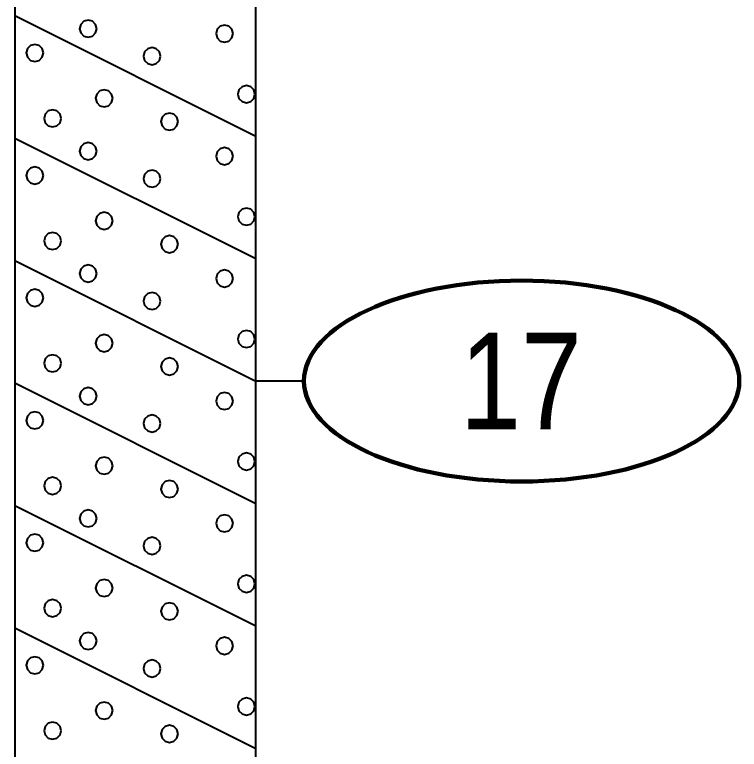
# Model space of a CAD drawing. Extents: x -76 to 974, y -1080 to -735.
# Drawn here: x 895.51 to 903.02, y -960.9 to -953.28 of the extents above; entities that cross this region are included whole.
import ezdxf
from ezdxf.enums import TextEntityAlignment as Align

# ---------------------------------------------------------------- set-up
doc = ezdxf.new("R2010")
doc.units = 0
doc.header["$LTSCALE"] = 0.36
doc.layers.add('27', color=7, linetype='Continuous', lineweight=40)

msp = doc.modelspace()

# ---------------------------------------------------------------- linework, layer by layer
at = {"layer": '27'}
for p, q in [((895.5077, -949.4789), (895.5077, -963.4789)), ((898.0077, -963.4789), (898.0077, -949.4789)), ((895.5077, -953.2889), (898.0077, -954.5389)), ((895.5077, -954.5589), (898.0077, -955.8089)), ((895.5077, -955.8289), (898.0077, -957.0789)), ((895.5077, -957.0989), (898.0077, -958.3489)), ((898.5077, -957.0789), (898.0077, -957.0789)), ((895.5077, -958.3689), (898.0077, -959.6189)), ((895.5077, -959.6389), (898.0077, -960.8889))]:
    msp.add_line(p, q, dxfattribs=at)
for points in [[(896.3583, -953.424), (896.3463, -953.3796), (896.3138, -953.3471), (896.2694, -953.3351), (896.2249, -953.3471), (896.1924, -953.3796), (896.1805, -953.424), (896.1924, -953.4685), (896.2249, -953.501), (896.2694, -953.5129), (896.3138, -953.501), (896.3463, -953.4685)], [(897.7732, -953.4749), (897.7613, -953.4304), (897.7287, -953.3979), (897.6843, -953.386), (897.6398, -953.3979), (897.6073, -953.4304), (897.5954, -953.4749), (897.6073, -953.5193), (897.6398, -953.5519), (897.6843, -953.5638), (897.7287, -953.5519), (897.7613, -953.5193)], [(895.8053, -953.6758), (895.7933, -953.6313), (895.7608, -953.5988), (895.7164, -953.5869), (895.6719, -953.5988), (895.6394, -953.6313), (895.6275, -953.6758), (895.6394, -953.7202), (895.6719, -953.7527), (895.7164, -953.7647), (895.7608, -953.7527), (895.7933, -953.7202)], [(897.0206, -953.7088), (897.0087, -953.6644), (896.9761, -953.6318), (896.9317, -953.6199), (896.8872, -953.6318), (896.8547, -953.6644), (896.8428, -953.7088), (896.8547, -953.7533), (896.8872, -953.7858), (896.9317, -953.7977), (896.9761, -953.7858), (897.0087, -953.7533)], [(897.9995, -954.1029), (897.9876, -954.0585), (897.955, -954.0259), (897.9106, -954.014), (897.8661, -954.0259), (897.8336, -954.0585), (897.8217, -954.1029), (897.8336, -954.1474), (897.8661, -954.1799), (897.9106, -954.1918), (897.955, -954.1799), (897.9876, -954.1474)], [(896.5248, -954.1461), (896.5129, -954.1017), (896.4803, -954.0691), (896.4359, -954.0572), (896.3914, -954.0691), (896.3589, -954.1017), (896.347, -954.1461), (896.3589, -954.1906), (896.3914, -954.2231), (896.4359, -954.235), (896.4803, -954.2231), (896.5129, -954.1906)], [(895.9896, -954.3546), (895.9777, -954.3102), (895.9451, -954.2776), (895.9007, -954.2657), (895.8562, -954.2776), (895.8237, -954.3102), (895.8118, -954.3546), (895.8237, -954.3991), (895.8562, -954.4316), (895.9007, -954.4435), (895.9451, -954.4316), (895.9777, -954.3991)], [(897.2024, -954.3877), (897.1905, -954.3432), (897.1579, -954.3107), (897.1135, -954.2988), (897.069, -954.3107), (897.0365, -954.3432), (897.0246, -954.3877), (897.0365, -954.4321), (897.069, -954.4647), (897.1135, -954.4766), (897.1579, -954.4647), (897.1905, -954.4321)], [(896.3583, -954.6952), (896.3464, -954.6508), (896.3139, -954.6183), (896.2694, -954.6063), (896.225, -954.6183), (896.1925, -954.6508), (896.1805, -954.6952), (896.1925, -954.7397), (896.225, -954.7722), (896.2694, -954.7841), (896.3139, -954.7722), (896.3464, -954.7397)], [(897.7732, -954.7462), (897.7613, -954.7017), (897.7287, -954.6692), (897.6843, -954.6573), (897.6398, -954.6692), (897.6073, -954.7017), (897.5954, -954.7462), (897.6073, -954.7906), (897.6398, -954.8232), (897.6843, -954.8351), (897.7287, -954.8232), (897.7613, -954.7906)], [(895.8053, -954.947), (895.7933, -954.9026), (895.7608, -954.87), (895.7164, -954.8581), (895.6719, -954.87), (895.6394, -954.9026), (895.6275, -954.947), (895.6394, -954.9915), (895.6719, -955.024), (895.7164, -955.0359), (895.7608, -955.024), (895.7933, -954.9915)], [(897.0206, -954.9801), (897.0087, -954.9356), (896.9761, -954.9031), (896.9317, -954.8912), (896.8872, -954.9031), (896.8547, -954.9356), (896.8428, -954.9801), (896.8547, -955.0245), (896.8872, -955.0571), (896.9317, -955.069), (896.9761, -955.0571), (897.0087, -955.0245)], [(897.9995, -955.3742), (897.9876, -955.3297), (897.955, -955.2972), (897.9106, -955.2853), (897.8661, -955.2972), (897.8336, -955.3297), (897.8217, -955.3742), (897.8336, -955.4186), (897.8661, -955.4512), (897.9106, -955.4631), (897.955, -955.4512), (897.9876, -955.4186)], [(896.5248, -955.4174), (896.5129, -955.373), (896.4803, -955.3404), (896.4359, -955.3285), (896.3914, -955.3404), (896.3589, -955.373), (896.347, -955.4174), (896.3589, -955.4619), (896.3914, -955.4944), (896.4359, -955.5063), (896.4803, -955.4944), (896.5129, -955.4619)], [(895.9896, -955.6259), (895.9777, -955.5814), (895.9451, -955.5489), (895.9007, -955.537), (895.8562, -955.5489), (895.8237, -955.5814), (895.8118, -955.6259), (895.8237, -955.6703), (895.8562, -955.7029), (895.9007, -955.7148), (895.9451, -955.7029), (895.9777, -955.6703)], [(897.2024, -955.6589), (897.1905, -955.6145), (897.1579, -955.582), (897.1135, -955.57), (897.069, -955.582), (897.0365, -955.6145), (897.0246, -955.6589), (897.0365, -955.7034), (897.069, -955.7359), (897.1135, -955.7478), (897.1579, -955.7359), (897.1905, -955.7034)], [(896.3583, -955.964), (896.3463, -955.9196), (896.3138, -955.8871), (896.2694, -955.8751), (896.2249, -955.8871), (896.1924, -955.9196), (896.1805, -955.964), (896.1924, -956.0085), (896.2249, -956.041), (896.2694, -956.0529), (896.3138, -956.041), (896.3463, -956.0085)], [(897.7732, -956.0149), (897.7613, -955.9704), (897.7287, -955.9379), (897.6843, -955.926), (897.6398, -955.9379), (897.6073, -955.9704), (897.5954, -956.0149), (897.6073, -956.0593), (897.6398, -956.0919), (897.6843, -956.1038), (897.7287, -956.0919), (897.7613, -956.0593)], [(895.8053, -956.2158), (895.7933, -956.1713), (895.7608, -956.1388), (895.7164, -956.1269), (895.6719, -956.1388), (895.6394, -956.1713), (895.6275, -956.2158), (895.6394, -956.2602), (895.6719, -956.2927), (895.7164, -956.3047), (895.7608, -956.2927), (895.7933, -956.2602)], [(897.0206, -956.2488), (897.0087, -956.2044), (896.9761, -956.1718), (896.9317, -956.1599), (896.8872, -956.1718), (896.8547, -956.2044), (896.8428, -956.2488), (896.8547, -956.2933), (896.8872, -956.3258), (896.9317, -956.3377), (896.9761, -956.3258), (897.0087, -956.2933)], [(896.5248, -956.6861), (896.5129, -956.6417), (896.4803, -956.6091), (896.4359, -956.5972), (896.3914, -956.6091), (896.3589, -956.6417), (896.347, -956.6861), (896.3589, -956.7306), (896.3914, -956.7631), (896.4359, -956.775), (896.4803, -956.7631), (896.5129, -956.7306)], [(897.9995, -956.6429), (897.9876, -956.5985), (897.955, -956.5659), (897.9106, -956.554), (897.8661, -956.5659), (897.8336, -956.5985), (897.8217, -956.6429), (897.8336, -956.6874), (897.8661, -956.7199), (897.9106, -956.7318), (897.955, -956.7199), (897.9876, -956.6874)], [(895.9896, -956.8946), (895.9777, -956.8502), (895.9451, -956.8176), (895.9007, -956.8057), (895.8562, -956.8176), (895.8237, -956.8502), (895.8118, -956.8946), (895.8237, -956.9391), (895.8562, -956.9716), (895.9007, -956.9835), (895.9451, -956.9716), (895.9777, -956.9391)], [(897.2024, -956.9277), (897.1905, -956.8832), (897.1579, -956.8507), (897.1135, -956.8388), (897.069, -956.8507), (897.0365, -956.8832), (897.0246, -956.9277), (897.0365, -956.9721), (897.069, -957.0047), (897.1135, -957.0166), (897.1579, -957.0047), (897.1905, -956.9721)], [(896.3583, -957.2352), (896.3464, -957.1908), (896.3139, -957.1583), (896.2694, -957.1463), (896.225, -957.1583), (896.1925, -957.1908), (896.1805, -957.2352), (896.1925, -957.2797), (896.225, -957.3122), (896.2694, -957.3241), (896.3139, -957.3122), (896.3464, -957.2797)], [(897.7732, -957.2862), (897.7613, -957.2417), (897.7287, -957.2092), (897.6843, -957.1973), (897.6398, -957.2092), (897.6073, -957.2417), (897.5954, -957.2862), (897.6073, -957.3306), (897.6398, -957.3632), (897.6843, -957.3751), (897.7287, -957.3632), (897.7613, -957.3306)], [(895.8053, -957.487), (895.7933, -957.4426), (895.7608, -957.41), (895.7164, -957.3981), (895.6719, -957.41), (895.6394, -957.4426), (895.6275, -957.487), (895.6394, -957.5315), (895.6719, -957.564), (895.7164, -957.5759), (895.7608, -957.564), (895.7933, -957.5315)], [(897.0206, -957.5201), (897.0087, -957.4756), (896.9761, -957.4431), (896.9317, -957.4312), (896.8872, -957.4431), (896.8547, -957.4756), (896.8428, -957.5201), (896.8547, -957.5645), (896.8872, -957.5971), (896.9317, -957.609), (896.9761, -957.5971), (897.0087, -957.5645)], [(897.9995, -957.9142), (897.9876, -957.8697), (897.955, -957.8372), (897.9106, -957.8253), (897.8661, -957.8372), (897.8336, -957.8697), (897.8217, -957.9142), (897.8336, -957.9586), (897.8661, -957.9912), (897.9106, -958.0031), (897.955, -957.9912), (897.9876, -957.9586)], [(896.5248, -957.9574), (896.5129, -957.913), (896.4803, -957.8804), (896.4359, -957.8685), (896.3914, -957.8804), (896.3589, -957.913), (896.347, -957.9574), (896.3589, -958.0019), (896.3914, -958.0344), (896.4359, -958.0463), (896.4803, -958.0344), (896.5129, -958.0019)], [(895.9896, -958.1659), (895.9777, -958.1214), (895.9451, -958.0889), (895.9007, -958.077), (895.8562, -958.0889), (895.8237, -958.1214), (895.8118, -958.1659), (895.8237, -958.2103), (895.8562, -958.2429), (895.9007, -958.2548), (895.9451, -958.2429), (895.9777, -958.2103)], [(897.2024, -958.1989), (897.1905, -958.1545), (897.1579, -958.122), (897.1135, -958.11), (897.069, -958.122), (897.0365, -958.1545), (897.0246, -958.1989), (897.0365, -958.2434), (897.069, -958.2759), (897.1135, -958.2878), (897.1579, -958.2759), (897.1905, -958.2434)], [(896.3583, -958.504), (896.3463, -958.4596), (896.3138, -958.4271), (896.2694, -958.4151), (896.2249, -958.4271), (896.1924, -958.4596), (896.1805, -958.504), (896.1924, -958.5485), (896.2249, -958.581), (896.2694, -958.5929), (896.3138, -958.581), (896.3463, -958.5485)], [(897.7732, -958.5549), (897.7613, -958.5104), (897.7287, -958.4779), (897.6843, -958.466), (897.6398, -958.4779), (897.6073, -958.5104), (897.5954, -958.5549), (897.6073, -958.5993), (897.6398, -958.6319), (897.6843, -958.6438), (897.7287, -958.6319), (897.7613, -958.5993)], [(895.8053, -958.7558), (895.7933, -958.7113), (895.7608, -958.6788), (895.7164, -958.6669), (895.6719, -958.6788), (895.6394, -958.7113), (895.6275, -958.7558), (895.6394, -958.8002), (895.6719, -958.8327), (895.7164, -958.8447), (895.7608, -958.8327), (895.7933, -958.8002)], [(897.0206, -958.7888), (897.0087, -958.7444), (896.9761, -958.7118), (896.9317, -958.6999), (896.8872, -958.7118), (896.8547, -958.7444), (896.8428, -958.7888), (896.8547, -958.8333), (896.8872, -958.8658), (896.9317, -958.8777), (896.9761, -958.8658), (897.0087, -958.8333)], [(897.9995, -959.1829), (897.9876, -959.1385), (897.955, -959.1059), (897.9106, -959.094), (897.8661, -959.1059), (897.8336, -959.1385), (897.8217, -959.1829), (897.8336, -959.2274), (897.8661, -959.2599), (897.9106, -959.2718), (897.955, -959.2599), (897.9876, -959.2274)], [(896.5248, -959.2261), (896.5129, -959.1817), (896.4803, -959.1491), (896.4359, -959.1372), (896.3914, -959.1491), (896.3589, -959.1817), (896.347, -959.2261), (896.3589, -959.2706), (896.3914, -959.3031), (896.4359, -959.315), (896.4803, -959.3031), (896.5129, -959.2706)], [(895.9896, -959.4346), (895.9777, -959.3902), (895.9451, -959.3576), (895.9007, -959.3457), (895.8562, -959.3576), (895.8237, -959.3902), (895.8118, -959.4346), (895.8237, -959.4791), (895.8562, -959.5116), (895.9007, -959.5235), (895.9451, -959.5116), (895.9777, -959.4791)], [(897.2024, -959.4677), (897.1905, -959.4232), (897.1579, -959.3907), (897.1135, -959.3788), (897.069, -959.3907), (897.0365, -959.4232), (897.0246, -959.4677), (897.0365, -959.5121), (897.069, -959.5447), (897.1135, -959.5566), (897.1579, -959.5447), (897.1905, -959.5121)], [(896.3583, -959.7752), (896.3464, -959.7308), (896.3139, -959.6983), (896.2694, -959.6863), (896.225, -959.6983), (896.1925, -959.7308), (896.1805, -959.7752), (896.1925, -959.8197), (896.225, -959.8522), (896.2694, -959.8641), (896.3139, -959.8522), (896.3464, -959.8197)], [(897.7732, -959.8262), (897.7613, -959.7817), (897.7287, -959.7492), (897.6843, -959.7373), (897.6398, -959.7492), (897.6073, -959.7817), (897.5954, -959.8262), (897.6073, -959.8706), (897.6398, -959.9032), (897.6843, -959.9151), (897.7287, -959.9032), (897.7613, -959.8706)], [(895.8053, -960.027), (895.7933, -959.9826), (895.7608, -959.95), (895.7164, -959.9381), (895.6719, -959.95), (895.6394, -959.9826), (895.6275, -960.027), (895.6394, -960.0715), (895.6719, -960.104), (895.7164, -960.1159), (895.7608, -960.104), (895.7933, -960.0715)], [(897.0206, -960.0601), (897.0087, -960.0156), (896.9761, -959.9831), (896.9317, -959.9712), (896.8872, -959.9831), (896.8547, -960.0156), (896.8428, -960.0601), (896.8547, -960.1045), (896.8872, -960.1371), (896.9317, -960.149), (896.9761, -960.1371), (897.0087, -960.1045)], [(896.5248, -960.4974), (896.5129, -960.453), (896.4803, -960.4204), (896.4359, -960.4085), (896.3914, -960.4204), (896.3589, -960.453), (896.347, -960.4974), (896.3589, -960.5419), (896.3914, -960.5744), (896.4359, -960.5863), (896.4803, -960.5744), (896.5129, -960.5419)], [(897.9995, -960.4542), (897.9876, -960.4097), (897.955, -960.3772), (897.9106, -960.3653), (897.8661, -960.3772), (897.8336, -960.4097), (897.8217, -960.4542), (897.8336, -960.4986), (897.8661, -960.5312), (897.9106, -960.5431), (897.955, -960.5312), (897.9876, -960.4986)], [(895.9896, -960.7059), (895.9777, -960.6614), (895.9451, -960.6289), (895.9007, -960.617), (895.8562, -960.6289), (895.8237, -960.6614), (895.8118, -960.7059), (895.8237, -960.7503), (895.8562, -960.7829), (895.9007, -960.7948), (895.9451, -960.7829), (895.9777, -960.7503)], [(897.2024, -960.7389), (897.1905, -960.6945), (897.1579, -960.662), (897.1135, -960.65), (897.069, -960.662), (897.0365, -960.6945), (897.0246, -960.7389), (897.0365, -960.7834), (897.069, -960.8159), (897.1135, -960.8278), (897.1579, -960.8159), (897.1905, -960.7834)]]:
    msp.add_lwpolyline(points, close=True, dxfattribs=at)
at = {"layer": '27', "lineweight": 100}
msp.add_ellipse((900.7651, -957.0789), major_axis=(2.2574, 0), ratio=0.461538, dxfattribs=at)

# ---------------------------------------------------------------- texts
at = {"layer": '27', "width": 0.85}
msp.add_text('17', height=1, dxfattribs=at).set_placement((900.7579, -957.5788), align=Align.CENTER)

doc.saveas('drawing.dxf')
